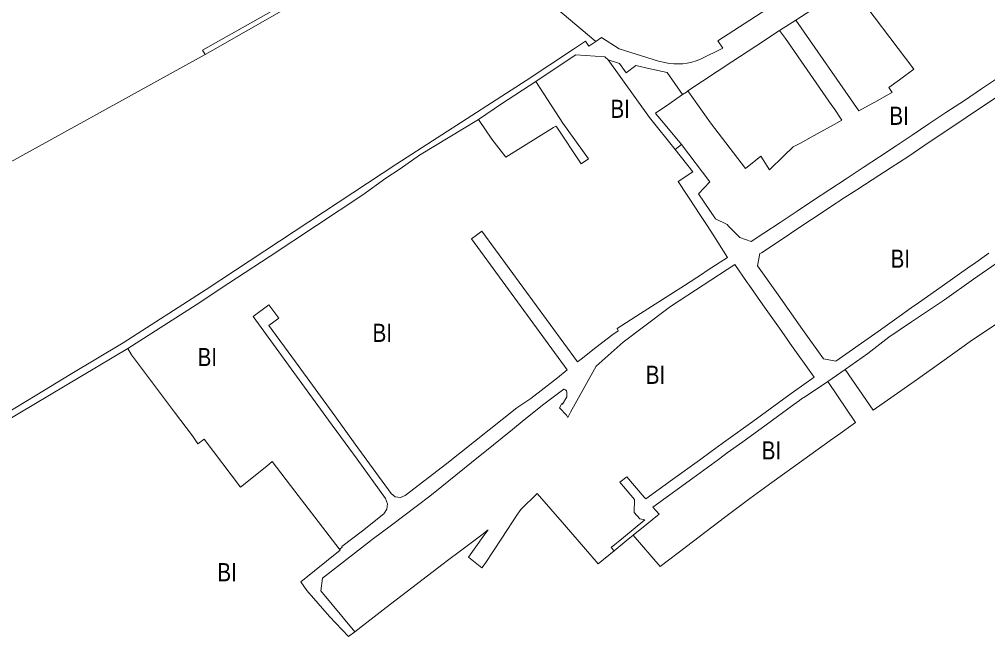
# Model space of a CAD drawing. Extents: x -650451 to -642268, y -1075216 to -1066610.
# Drawn here: x -648639 to -647998, y -1071203 to -1070794 of the extents above; entities that cross this region are included whole.
import ezdxf

# ---------------------------------------------------------------- set-up
doc = ezdxf.new("R2010")
doc.units = 0
doc.header["$LTSCALE"] = 4.8
for name, color, linetype, lineweight in [('15', 7, 'Continuous', 13), ('2', 7, 'Continuous', 13), ('49', 7, 'Continuous', 13), ('9', 7, 'Continuous', 13)]:
    doc.layers.add(name, color=color, linetype=linetype, lineweight=lineweight)
doc.layers.add('62', color=7, linetype='Continuous')

msp = doc.modelspace()

# ---------------------------------------------------------------- linework, layer by layer
at = {"layer": '15'}
msp.add_line((-648205.18, -1070880.5), (-648200.86, -1070877.05), dxfattribs=at)
for points in [[(-648257.61, -1070808.91), (-648253.79, -1070806.34), (-648242.14, -1070813.82), (-648216.09, -1070821.99), (-648212.01, -1070822.89), (-648209.06, -1070823.44), (-648206.07, -1070823.76), (-648203.06, -1070823.84), (-648200.06, -1070823.68), (-648197.09, -1070823.28), (-648194.14, -1070822.65), (-648191.27, -1070821.79), (-648188.46, -1070820.7), (-648173.66, -1070813.37), (-648176.86, -1070808.52), (-648059.7, -1070732.7)], [(-648516.092, -1070817.462), (-648517.87, -1070814.68), (-648468.77, -1070787.09), (-648384.89, -1070740.06)], [(-648427.25, -1070767.95), (-648466.83, -1070789.54), (-648511.09, -1070814.7), (-648516.092, -1070817.462)], [(-648089.27, -1070771.57), (-648104.78, -1070781.65), (-648114.77, -1070788.08), (-648125.2, -1070794.79), (-648136.08, -1070801.79)], [(-648136.08, -1070801.79), (-648151.77, -1070812.11), (-648167.6, -1070822.53), (-648196.65, -1070841.7)], [(-648362.519, -1070872.788), (-648303.631, -1070834.849), (-648272.45, -1070814.075), (-648272.453, -1070814.072), (-648271.1, -1070813.17), (-648267.8, -1070810.96), (-648264.38, -1070808.66), (-648262.15, -1070811.96), (-648257.61, -1070808.91)], [(-648249.5, -1070821.08), (-648251.73, -1070819.07), (-648270.84, -1070817.79), (-648282.46, -1070825.6), (-648297.39, -1070835.36)], [(-648200.17, -1070844.094), (-648210.517, -1070829.445), (-648221.58, -1070827.03), (-648231.22, -1070824.92), (-648237.46, -1070829.68), (-648241.96, -1070823.46), (-648249.5, -1070821.08)], [(-648200.86, -1070877.05), (-648182.13, -1070901.91), (-648189.78, -1070909.77), (-648178.42, -1070926.29), (-648170.7, -1070930.1), (-648169.76, -1070931.2), (-648162.35, -1070938.7), (-648154.9, -1070941.2), (-648146.47, -1070935.75), (-648135.73, -1070928.6), (-648124.43, -1070921.16), (-648113.67, -1070914.01), (-648102.73, -1070906.8), (-648092.08, -1070899.75), (-648080.78, -1070892.32), (-648069.85, -1070885.16), (-648058.9, -1070877.9), (-648048.4, -1070870.83), (-648037.23, -1070863.44), (-648025.98, -1070856), (-648013.79, -1070848.03), (-648002.36, -1070840.34), (-647983.33, -1070827.5)], [(-648297.39, -1070835.36), (-648320.02, -1070850.16), (-648335.19, -1070860.49)], [(-647978.24, -1070836.38), (-648006.41, -1070855.1), (-648018.78, -1070863.41), (-648029.74, -1070870.77), (-648040.51, -1070877.96), (-648051.3, -1070885.22), (-648062.26, -1070892.34), (-648074.74, -1070900.43), (-648084.86, -1070907.08), (-648095.07, -1070913.6), (-648097.57, -1070915.26), (-648098.29, -1070915.73), (-648109.22, -1070922.99), (-648120.61, -1070930.56), (-648137.65, -1070941.89), (-648148.01, -1070948.77), (-648149.08, -1070949.3), (-648150.7, -1070957.43), (-648137.08, -1070976.62), (-648120.93, -1070999.44), (-648107.05, -1071018.89), (-648098.74, -1071020.34), (-648070.89, -1071000.73), (-648057.03, -1070990.99), (-648048.91, -1070985.24), (-648044.1, -1070981.84), (-648028.51, -1070970.81), (-648010.09, -1070957.8), (-648007.86, -1070956.22), (-647997.6, -1070948.97)], [(-648196.65, -1070841.7), (-648197.7, -1070842.39), (-648200.17, -1070844.094)], [(-648335.19, -1070860.49), (-648374.3, -1070884.27), (-648387.02, -1070893.13), (-648396.43, -1070899.48), (-648411.65, -1070910.37), (-648473.02, -1070951.04), (-648500.31, -1070968.88), (-648522.01, -1070983.2), (-648567.23, -1071012.14)], [(-648627.39, -1071042.65), (-648605.3, -1071029.34), (-648570.23, -1071008.2), (-648515.46, -1070972.94), (-648389.33, -1070889.79), (-648362.519, -1070872.788)], [(-648427.47, -1071144.54), (-648427.37, -1071144.46), (-648427.05, -1071144.84), (-648425.32, -1071143.41), (-648425.64, -1071143.03), (-648411.95, -1071132.74), (-648400.02, -1071123.14), (-648398.75, -1071122.13), (-648397.93, -1071121.43), (-648395.8, -1071118.4), (-648395.37, -1071114.71), (-648396.75, -1071111.27), (-648415.59, -1071085.36), (-648434.42, -1071059.47), (-648453.82, -1071032.79), (-648484.35, -1070990.83), (-648473.83, -1070983.18), (-648467.36, -1070992.07), (-648473.83, -1070996.78), (-648456.28, -1071020.91), (-648430.31, -1071056.63), (-648416.74, -1071075.28), (-648403.13, -1071093.99), (-648392.98, -1071107.94), (-648390.32, -1071110.08), (-648386.94, -1071110.57), (-648383.78, -1071109.28), (-648356.19, -1071088.13), (-648309.81, -1071051.22), (-648300.56, -1071045.19), (-648283.06, -1071031.47), (-648276.5, -1071026.27), (-648339.961, -1070939.551), (-648336.55, -1070937.07), (-648332.967, -1070934.458), (-648269.64, -1071020.93), (-648267.27, -1071019.12), (-648257.53, -1071011.38), (-648246.26, -1071002.78), (-648242.94, -1071000.36), (-648243.4, -1070998.72), (-648228.15, -1070988.97), (-648198.95, -1070970.32), (-648187.12, -1070962.62), (-648184.53, -1070960.94), (-648180.88, -1070958.56), (-648170.58, -1070951.86), (-648179.52, -1070937.49), (-648183.87, -1070930.66), (-648189.75, -1070922.11), (-648191.31, -1070919.65), (-648203.03, -1070901.58), (-648193.53, -1070895.09), (-648205.18, -1070880.5)], [(-647913.45, -1070940.79), (-647914.34, -1070939.36), (-647930.48, -1070913.2), (-647933.41, -1070913.4), (-647954.37, -1070928.31), (-647972.8, -1070941.37), (-647989.98, -1070953.85), (-648007.74, -1070966.29), (-648026.92, -1070979.95), (-648048.88, -1070994.33), (-648063.68, -1071004.56), (-648077.63, -1071015.44), (-648081.31, -1071017.99), (-648092.72, -1071025.89), (-648104.12, -1071033.78)], [(-648245.49, -1071145.91), (-648247.39, -1071143.59), (-648239.35, -1071137.05), (-648225.24, -1071125.33), (-648228.42, -1071124.8), (-648232.21, -1071120.62), (-648232.09, -1071111.97), (-648241.67, -1071100.55), (-648237.19, -1071096.94), (-648225.54, -1071110.33), (-648224.53, -1071111.5), (-648206.89, -1071098.72), (-648189.12, -1071085.85), (-648181.38, -1071080.25), (-648171.58, -1071073.15), (-648153.81, -1071060.27), (-648130.73, -1071043.55), (-648126.75, -1071040.67), (-648113.27, -1071030.91), (-648129.18, -1071008.42), (-648131.5, -1071005.16), (-648134.18, -1071001.42), (-648136.15, -1070998.65), (-648147.18, -1070983.19), (-648156.25, -1070970.2), (-648157.56, -1070968.32), (-648165.75, -1070956.59), (-648207.65, -1070983.91), (-648209.13, -1070984.88), (-648225.23, -1070997.14), (-648239.43, -1071007.83), (-648257.48, -1071023.77), (-648271.2, -1071048.64), (-648274.3, -1071054.25), (-648276.17, -1071057.66), (-648277.01, -1071056.12), (-648281.74, -1071051.41), (-648280.16, -1071048.51), (-648279.72, -1071048.93), (-648276.87, -1071044.12), (-648276.8, -1071041.07), (-648277.04, -1071040.13), (-648277.68, -1071039.32), (-648278.57, -1071038.86), (-648278.81, -1071038.85), (-648291.97, -1071048.8), (-648304.91, -1071059.26), (-648312.72, -1071065.57), (-648332.17, -1071081.28), (-648335.28, -1071083.79), (-648359.44, -1071103.31), (-648367.36, -1071109.7), (-648375.65, -1071115.96), (-648392.77, -1071128.9), (-648405.48, -1071138.49), (-648406.63, -1071139.36), (-648422.49, -1071151.66), (-648438.43, -1071164.01), (-648439.43, -1071172.29), (-648416.99, -1071199.46)], [(-648567.23, -1071012.14), (-648617.99, -1071042.21), (-648661.92, -1071068.24), (-648682.79, -1071079.69), (-648718.08, -1071099.04), (-648729.19, -1071105.13), (-648781.51, -1071132.24), (-648860.43, -1071173.14), (-648862.97, -1071168.09)], [(-648104.12, -1071033.78), (-648119, -1071043.73), (-648121.58, -1071045.46), (-648122.85, -1071046.42), (-648126.56, -1071049.2), (-648144.92, -1071062.5), (-648160.46, -1071073.78), (-648170.64, -1071081.18), (-648176.55, -1071085.47), (-648193.45, -1071097.76), (-648219.81, -1071116.92), (-648217.86, -1071119.2), (-648215.73, -1071121.72), (-648216.71, -1071122.51), (-648223.91, -1071128.37), (-648232.8, -1071135.6)], [(-648752.967, -1071111.861), (-648731.27, -1071100.77), (-648664.1, -1071064.78), (-648627.39, -1071042.65)], [(-648232.8, -1071135.6), (-648237.46, -1071139.38), (-648245.49, -1071145.91)], [(-648416.99, -1071199.46), (-648421.16, -1071202.66), (-648433.9, -1071189.43), (-648448.82, -1071172.06), (-648452.84, -1071166.32), (-648426.82, -1071145.4), (-648427.47, -1071144.54)]]:
    msp.add_lwpolyline(points, dxfattribs=at)
at = {"layer": '2'}
msp.add_line((-648245.49, -1071145.91), (-648256.04, -1071154.5), dxfattribs=at)
for points in [[(-648125.2, -1070794.79), (-648083.65, -1070854.89), (-648074.41, -1070849.79), (-648072.59, -1070848.79), (-648065.35, -1070844.8), (-648061.52, -1070842.68), (-648063.76, -1070839.49), (-648056.61, -1070834.26), (-648047.17, -1070827.35), (-648089.27, -1070771.57)], [(-648196.65, -1070841.7), (-648181.75, -1070862.74), (-648158.58, -1070892.98), (-648148.34, -1070884.92), (-648142.79, -1070893.78), (-648133.14, -1070884.6), (-648127, -1070878.75), (-648122.72, -1070876.44), (-648111.24, -1070870.11), (-648099.85, -1070863.82), (-648094.9, -1070861.09), (-648100, -1070853.35), (-648101.45, -1070851.34), (-648132.03, -1070807.05), (-648136.08, -1070801.79), (-648125.2, -1070794.79)], [(-648297.39, -1070835.36), (-648282.46, -1070825.6), (-648270.84, -1070817.79), (-648251.73, -1070819.07), (-648249.5, -1070821.08)], [(-648249.5, -1070821.08), (-648222.158, -1070859.221), (-648205.18, -1070880.5)], [(-647983.33, -1070827.5), (-648002.36, -1070840.34), (-648013.79, -1070848.03), (-648025.98, -1070856), (-648037.23, -1070863.44), (-648048.4, -1070870.83), (-648058.9, -1070877.9), (-648069.85, -1070885.16), (-648080.78, -1070892.32), (-648092.08, -1070899.75), (-648102.73, -1070906.8), (-648113.67, -1070914.01), (-648124.43, -1070921.16), (-648135.73, -1070928.6), (-648146.47, -1070935.75), (-648154.9, -1070941.2), (-648162.35, -1070938.7), (-648169.76, -1070931.2), (-648170.7, -1070930.1), (-648178.42, -1070926.29), (-648189.78, -1070909.77), (-648182.13, -1070901.91), (-648200.86, -1070877.05)], [(-648335.19, -1070860.49), (-648326.41, -1070873.55), (-648317.14, -1070885.48), (-648285.72, -1070865.96), (-648284.02, -1070864.91), (-648283.46, -1070865.74), (-648267.24, -1070889.9), (-648262.4, -1070886.58), (-648279.39, -1070862.98), (-648297.39, -1070835.36)], [(-647997.6, -1070948.97), (-648007.86, -1070956.22), (-648010.09, -1070957.8), (-648028.51, -1070970.81), (-648044.1, -1070981.84), (-648048.91, -1070985.24), (-648057.03, -1070990.99), (-648070.89, -1071000.73), (-648098.74, -1071020.34), (-648107.05, -1071018.89), (-648120.93, -1070999.44), (-648137.08, -1070976.62), (-648150.7, -1070957.43), (-648149.08, -1070949.3), (-648148.01, -1070948.77), (-648137.65, -1070941.89), (-648120.61, -1070930.56), (-648109.22, -1070922.99), (-648098.29, -1070915.73), (-648097.57, -1070915.26), (-648095.07, -1070913.6), (-648084.86, -1070907.08), (-648074.74, -1070900.43), (-648062.26, -1070892.34), (-648051.3, -1070885.22), (-648040.51, -1070877.96), (-648029.74, -1070870.77), (-648018.78, -1070863.41), (-648006.41, -1070855.1), (-647978.24, -1070836.38)], [(-648200.17, -1070844.094), (-648197.7, -1070842.39), (-648196.65, -1070841.7)], [(-648200.86, -1070877.05), (-648212.94, -1070862.74), (-648217.85, -1070856.93), (-648218.11, -1070856.44), (-648209.37, -1070850.44), (-648200.17, -1070844.094)], [(-648567.23, -1071012.14), (-648522.01, -1070983.2), (-648500.31, -1070968.88), (-648473.02, -1070951.04), (-648411.65, -1070910.37), (-648396.43, -1070899.48), (-648387.02, -1070893.13), (-648374.3, -1070884.27), (-648335.19, -1070860.49)], [(-648205.18, -1070880.5), (-648193.53, -1070895.09), (-648203.03, -1070901.58), (-648191.31, -1070919.65), (-648189.75, -1070922.11), (-648183.87, -1070930.66), (-648179.52, -1070937.49), (-648170.58, -1070951.86), (-648180.88, -1070958.56), (-648184.53, -1070960.94), (-648187.12, -1070962.62), (-648198.95, -1070970.32), (-648228.15, -1070988.97), (-648243.4, -1070998.72), (-648242.94, -1071000.36), (-648246.26, -1071002.78), (-648257.53, -1071011.38), (-648267.27, -1071019.12), (-648269.64, -1071020.93), (-648332.967, -1070934.458), (-648336.55, -1070937.07), (-648339.961, -1070939.551), (-648276.5, -1071026.27), (-648283.06, -1071031.47), (-648300.56, -1071045.19), (-648309.81, -1071051.22), (-648356.19, -1071088.13), (-648383.78, -1071109.28), (-648386.94, -1071110.57), (-648390.32, -1071110.08), (-648392.98, -1071107.94), (-648403.13, -1071093.99), (-648416.74, -1071075.28), (-648430.31, -1071056.63), (-648456.28, -1071020.91), (-648473.83, -1070996.78), (-648467.36, -1070992.07), (-648473.83, -1070983.18), (-648484.35, -1070990.83), (-648453.82, -1071032.79), (-648434.42, -1071059.47), (-648415.59, -1071085.36), (-648396.75, -1071111.27), (-648395.37, -1071114.71), (-648395.8, -1071118.4), (-648397.93, -1071121.43), (-648398.75, -1071122.13), (-648400.02, -1071123.14), (-648411.95, -1071132.74), (-648425.64, -1071143.03), (-648425.32, -1071143.41), (-648427.05, -1071144.84), (-648427.37, -1071144.46), (-648427.47, -1071144.54)], [(-648092.72, -1071025.89), (-648081.31, -1071017.99), (-648077.63, -1071015.44), (-648063.68, -1071004.56), (-648048.88, -1070994.33), (-648026.92, -1070979.95), (-648007.74, -1070966.29), (-647989.98, -1070953.85), (-647972.8, -1070941.37), (-647954.37, -1070928.31), (-647933.41, -1070913.4), (-647930.48, -1070913.2), (-647914.34, -1070939.36), (-647913.45, -1070940.79)], [(-647913.45, -1070940.79), (-647934.9, -1070955.87), (-647952.01, -1070967.82), (-647970.19, -1070980.45), (-647988.81, -1070993.27), (-648008.34, -1071006.32), (-648030.24, -1071021.91), (-648044.82, -1071032.25), (-648051.48, -1071036.97), (-648062.53, -1071044.59), (-648074.121, -1071052.749), (-648092.72, -1071025.89)], [(-648416.99, -1071199.46), (-648439.43, -1071172.29), (-648438.43, -1071164.01), (-648422.49, -1071151.66), (-648406.63, -1071139.36), (-648405.48, -1071138.49), (-648392.77, -1071128.9), (-648375.65, -1071115.96), (-648367.36, -1071109.7), (-648359.44, -1071103.31), (-648335.28, -1071083.79), (-648332.17, -1071081.28), (-648312.72, -1071065.57), (-648304.91, -1071059.26), (-648291.97, -1071048.8), (-648278.81, -1071038.85), (-648278.57, -1071038.86), (-648277.68, -1071039.32), (-648277.04, -1071040.13), (-648276.8, -1071041.07), (-648276.87, -1071044.12), (-648279.72, -1071048.93), (-648280.16, -1071048.51), (-648281.74, -1071051.41), (-648277.01, -1071056.12), (-648276.17, -1071057.66), (-648274.3, -1071054.25), (-648271.2, -1071048.64), (-648257.48, -1071023.77), (-648239.43, -1071007.83), (-648225.23, -1070997.14), (-648209.13, -1070984.88), (-648207.65, -1070983.91), (-648165.75, -1070956.59), (-648157.56, -1070968.32), (-648156.25, -1070970.2), (-648147.18, -1070983.19), (-648136.15, -1070998.65), (-648134.18, -1071001.42), (-648131.5, -1071005.16), (-648129.18, -1071008.42), (-648113.27, -1071030.91), (-648126.75, -1071040.67), (-648130.73, -1071043.55), (-648153.81, -1071060.27), (-648171.58, -1071073.15), (-648181.38, -1071080.25), (-648189.12, -1071085.85), (-648206.89, -1071098.72), (-648224.53, -1071111.5), (-648225.54, -1071110.33), (-648237.19, -1071096.94), (-648241.67, -1071100.55), (-648232.09, -1071111.97), (-648232.21, -1071120.62), (-648228.42, -1071124.8), (-648225.24, -1071125.33), (-648239.35, -1071137.05), (-648247.39, -1071143.59), (-648245.49, -1071145.91)], [(-648427.47, -1071144.54), (-648452.32, -1071112.08), (-648456.65, -1071106.41), (-648471.64, -1071086.81), (-648475.37, -1071089.83), (-648492.65, -1071103.8), (-648516.83, -1071072.11), (-648520.86, -1071075.05), (-648524.53, -1071069.93), (-648536.41, -1071054.13), (-648564.89, -1071016.27), (-648567.23, -1071012.14)], [(-648232.8, -1071135.6), (-648223.91, -1071128.37), (-648216.71, -1071122.51), (-648215.73, -1071121.72), (-648217.86, -1071119.2), (-648219.81, -1071116.92), (-648193.45, -1071097.76), (-648176.55, -1071085.47), (-648170.64, -1071081.18), (-648160.46, -1071073.78), (-648144.92, -1071062.5), (-648126.56, -1071049.2), (-648122.85, -1071046.42), (-648121.58, -1071045.46), (-648119, -1071043.73), (-648104.12, -1071033.78), (-648085.73, -1071060.92)], [(-648085.73, -1071060.92), (-648097.61, -1071069.37), (-648102.55, -1071072.86), (-648125.53, -1071089.51), (-648141.12, -1071100.71), (-648155.77, -1071111.23), (-648172.48, -1071123.95), (-648197.57, -1071143.03), (-648215.08, -1071156.35), (-648232.8, -1071135.6)], [(-648256.04, -1071154.5), (-648278.39, -1071128.74), (-648296.34, -1071108.04), (-648307.33, -1071118.47), (-648309.41, -1071121.655)], [(-648309.41, -1071121.655), (-648319.77, -1071137.52), (-648330.78, -1071154.36), (-648333.002, -1071157.07), (-648341.943, -1071150.071)], [(-648341.943, -1071150.071), (-648332.09, -1071136.43), (-648328.9, -1071132.02), (-648333.1, -1071135.21), (-648347.22, -1071145.94), (-648355.66, -1071152.35), (-648358.59, -1071154.57), (-648396.21, -1071183.48), (-648416.99, -1071199.46)]]:
    msp.add_lwpolyline(points, dxfattribs=at)
at = {"layer": '49'}
for points in [[(-648384.89, -1070740.06), (-648468.77, -1070787.09), (-648517.87, -1070814.68), (-648516.092, -1070817.462)], [(-648516.092, -1070817.462), (-648740.25, -1070941.21), (-648774.23, -1070956.42), (-648820.822, -1070978.778), (-648866.341, -1071000.881)]]:
    msp.add_lwpolyline(points, dxfattribs=at)
at = {"layer": '9'}
msp.add_lwpolyline([(-648059.7, -1070732.7), (-648176.86, -1070808.52), (-648173.66, -1070813.37), (-648188.46, -1070820.7), (-648191.27, -1070821.79), (-648194.14, -1070822.65), (-648197.09, -1070823.28), (-648200.06, -1070823.68), (-648203.06, -1070823.84), (-648206.07, -1070823.76), (-648209.06, -1070823.44), (-648212.01, -1070822.89), (-648216.09, -1070821.99), (-648242.14, -1070813.82), (-648253.79, -1070806.34), (-648257.61, -1070808.91), (-648355.275, -1070726.455)], dxfattribs=at)

# ---------------------------------------------------------------- texts
at = {"layer": '62', "width": 0.85}
for p in [(-648247.904, -1070859.478), (-648063.375, -1070864.103), (-648062.627, -1070958.647), (-648405.324, -1071007.685), (-648521.097, -1071023.723), (-648224.558, -1071035.443), (-648147.863, -1071085.457), (-648508.012, -1071166.033)]:
    msp.add_text('BI', height=12, dxfattribs=at).set_placement(p)

doc.saveas('drawing.dxf')
